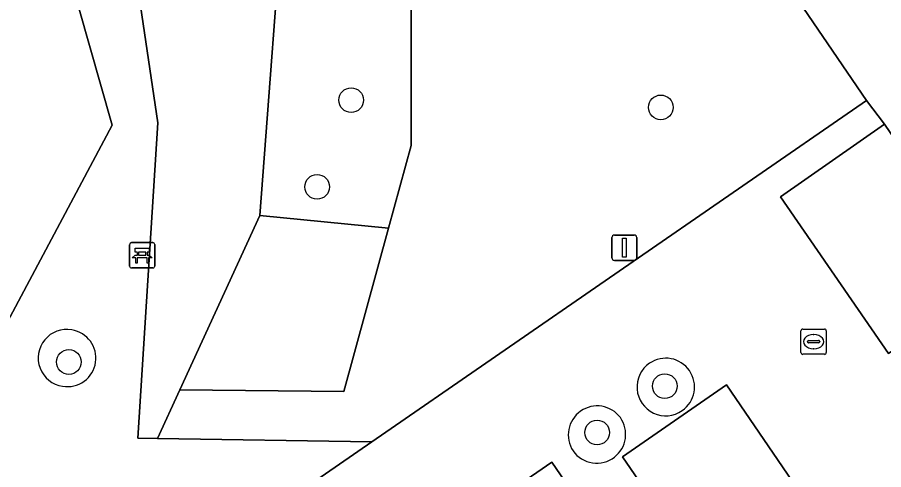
# Model space of a CAD drawing. Extents: x 155275 to 156265, y 382654 to 383635.
# Drawn here: x 155494.66 to 155528.97, y 382966.01 to 382983.91 of the extents above; entities that cross this region are included whole.
import ezdxf

# ---------------------------------------------------------------- set-up
doc = ezdxf.new("R2010")
doc.units = 0
for name, color, linetype in [('IMGEO_Bank', 7, 'Continuous'), ('IMGEO_Boom', 7, 'Continuous'), ('IMGEO_Groenvoorziening', 7, 'Continuous'), ('IMGEO_Kolk', 7, 'Continuous'), ('IMGEO_Lichtmast', 7, 'Continuous'), ('IMGEO_Parkeervlak_open', 7, 'Continuous'), ('IMGEO_Rijbaan_lokaal_open', 7, 'Continuous'), ('IMGEO_Voetpad_halfverhard', 7, 'Continuous'), ('IMGEO_Voetpad_open', 7, 'Continuous')]:
    doc.layers.add(name, color=color, linetype=linetype)

msp = doc.modelspace()

# ---------------------------------------------------------------- linework, layer by layer
at = {"layer": 'IMGEO_Bank'}
for p, q in [((155499.104, 382974.066), (155499.104, 382974.907)), ((155499.104, 382974.907), (155499.104, 382974.066)), ((155499.179, 382974.991), (155500.02, 382974.991)), ((155500.02, 382974.991), (155499.179, 382974.991)), ((155500.104, 382974.916), (155500.104, 382974.075)), ((155500.104, 382974.075), (155500.104, 382974.916)), ((155499.413, 382974.497), (155499.413, 382974.603)), ((155499.457, 382974.603), (155499.457, 382974.497)), ((155499.745, 382974.609), (155499.463, 382974.609)), ((155499.463, 382974.491), (155499.745, 382974.491)), ((155499.751, 382974.497), (155499.751, 382974.603)), ((155499.795, 382974.603), (155499.795, 382974.497)), ((155499.801, 382974.389), (155499.408, 382974.389)), ((155500.029, 382973.991), (155499.188, 382973.991)), ((155499.188, 382973.991), (155500.029, 382973.991))]:
    msp.add_line(p, q, dxfattribs=at)
for points in [[(155499.351, 382974.389), (155499.209, 382974.389), (155499.321, 382974.491), (155499.407, 382974.491)], [(155499.407, 382974.609), (155499.321, 382974.609), (155499.321, 382974.77), (155499.884, 382974.77), (155499.884, 382974.609), (155499.801, 382974.609)], [(155499.801, 382974.491), (155499.884, 382974.491), (155499.996, 382974.389), (155499.857, 382974.389)], [(155499.401, 382974.382), (155499.401, 382974.175), (155499.358, 382974.175), (155499.358, 382974.382)], [(155499.851, 382974.382), (155499.851, 382974.175), (155499.807, 382974.175), (155499.807, 382974.382)]]:
    msp.add_lwpolyline(points, dxfattribs=at)
for centre, radius, start, end in [((155499.182, 382974.913), 0.0779, 92.4484, 184.2845), ((155499.182, 382974.913), 0.0779, 92.4484, 184.2845), ((155500.026, 382974.913), 0.0779, 2.4484, 94.2845), ((155500.026, 382974.913), 0.0779, 2.4484, 94.2845), ((155499.406, 382974.602), 0.00671, 2.8957, 87.1043), ((155499.406, 382974.498), 0.00671, 272.8957, 357.1043), ((155499.463, 382974.602), 0.00671, 92.8957, 177.1043), ((155499.463, 382974.498), 0.00671, 182.8957, 267.1043), ((155499.745, 382974.602), 0.00671, 2.8957, 87.1043), ((155499.745, 382974.498), 0.00671, 272.8957, 357.1043), ((155499.802, 382974.602), 0.00671, 92.8957, 177.1043), ((155499.802, 382974.498), 0.00671, 182.8957, 267.1043), ((155499.351, 382974.382), 0.00671, 2.8957, 87.1043), ((155499.408, 382974.382), 0.00671, 92.8957, 177.1043), ((155499.8, 382974.382), 0.00671, 2.8957, 87.1043), ((155499.857, 382974.382), 0.00671, 92.8957, 177.1043), ((155499.182, 382974.069), 0.0779, 182.4484, 274.2845), ((155499.182, 382974.069), 0.0779, 182.4484, 274.2845), ((155500.026, 382974.069), 0.0779, 272.4484, 4.2845), ((155500.026, 382974.069), 0.0779, 272.4484, 4.2845)]:
    msp.add_arc(centre, radius, start, end, dxfattribs=at)
at = {"layer": 'IMGEO_Boom'}
for centre in [(155507.881, 382980.633), (155520.146, 382980.345), (155506.532, 382977.2), (155496.7, 382970.268), (155520.303, 382969.313), (155517.623, 382967.476)]:
    msp.add_circle(centre, 0.489, dxfattribs=at)
at = {"layer": 'IMGEO_Groenvoorziening'}
for points in [[(155492.224, 383001.364), (155477.449, 383010.857), (155469.091, 382998.733), (155463.557, 382990.705), (155474.436, 382976.649), (155487.381, 382965.751), (155491.188, 382966.102), (155498.409, 382979.644)], [(155505.285, 382989.513), (155498.384, 382992.12), (155500.227, 382979.73), (155499.43, 382967.253), (155500.208, 382967.241), (155501.095, 382969.171), (155504.262, 382976.06)], [(155528.298, 382980.623), (155522.332, 382989.359), (155513.028, 382986.587), (155510.253, 382987.636), (155510.253, 382978.835), (155509.359, 382975.569), (155507.585, 382969.096), (155501.095, 382969.171), (155500.208, 382967.241), (155508.702, 382967.113)], [(155510.253, 382987.636), (155505.285, 382989.513), (155504.262, 382976.06), (155509.359, 382975.569), (155510.253, 382978.835)], [(155509.359, 382975.569), (155504.262, 382976.06), (155501.095, 382969.171), (155507.585, 382969.096)]]:
    msp.add_lwpolyline(points, close=True, dxfattribs=at)
for centre, radius, start, end in [((155496.613, 382970.425), 1.13, 79.6671, 261.7335), ((155496.643, 382970.42), 1.129, 351.6276, 81.1899), ((155520.343, 382969.278), 1.139, 304.8836, 124.4081), ((155496.641, 382970.422), 1.131, 260.3022, 351.5805), ((155520.341, 382969.277), 1.139, 124.3351, 304.9566), ((155517.626, 382967.383), 1.145, 36.6027, 213.693), ((155517.609, 382967.407), 1.145, 307.6927, 35.1563), ((155517.609, 382967.407), 1.145, 215.14, 307.6888)]:
    msp.add_arc(centre, radius, start, end, dxfattribs=at)
at = {"layer": 'IMGEO_Kolk'}
for p, q in [((155525.697, 382970.645), (155525.697, 382971.497)), ((155525.772, 382971.571), (155526.624, 382971.571)), ((155526.698, 382971.497), (155526.698, 382970.645)), ((155525.956, 382971.065), (155525.956, 382971.077)), ((155525.999, 382971.114), (155526.397, 382971.114)), ((155526.185, 382971.351), (155526.21, 382971.351)), ((155526.44, 382971.077), (155526.44, 382971.065)), ((155526.394, 382971.028), (155525.996, 382971.028)), ((155526.208, 382970.791), (155526.183, 382970.791)), ((155526.624, 382970.571), (155525.772, 382970.571))]:
    msp.add_line(p, q, dxfattribs=at)
for points in [[(155525.697, 382970.645), (155525.697, 382971.497)], [(155525.772, 382971.571), (155526.624, 382971.571)], [(155526.698, 382971.497), (155526.698, 382970.645)], [(155526.624, 382970.571), (155525.772, 382970.571)]]:
    msp.add_lwpolyline(points, dxfattribs=at)
for centre, radius, start, end in [((155525.774, 382971.495), 0.0765, 91.552, 178.448), ((155525.774, 382971.495), 0.0765, 91.552, 178.448), ((155526.622, 382971.495), 0.0765, 1.552, 88.448), ((155526.622, 382971.495), 0.0765, 1.552, 88.448), ((155525.996, 382971.074), 0.0403, 85.8775, 175.7526), ((155525.993, 382971.064), 0.0366, 178.938, 274.7102), ((155526.397, 382971.071), 0.043, 264.8664, 352.4533), ((155526.401, 382971.076), 0.0386, 1.7309, 96.639), ((155525.774, 382970.647), 0.0765, 181.552, 268.448), ((155525.774, 382970.647), 0.0765, 181.552, 268.448), ((155526.622, 382970.647), 0.0765, 271.552, 358.448), ((155526.622, 382970.647), 0.0765, 271.552, 358.448)]:
    msp.add_arc(centre, radius, start, end, dxfattribs=at)
for centre, major_axis, ratio, start_param, end_param in [((155526.184, 382971.071), (-0.387, 0.002), 0.722429, 4.712389, 7.853982), ((155526.209, 382971.071), (-0.39, 0.002), 0.717154, 1.570796, 4.712389)]:
    msp.add_ellipse(centre, major_axis=major_axis, ratio=ratio, start_param=start_param, end_param=end_param, dxfattribs=at)
at = {"layer": 'IMGEO_Lichtmast'}
for p, q in [((155518.207, 382974.389), (155518.207, 382975.189)), ((155518.207, 382975.189), (155518.207, 382974.389)), ((155518.307, 382975.289), (155519.097, 382975.289)), ((155519.097, 382975.289), (155518.307, 382975.289)), ((155519.197, 382975.189), (155519.197, 382974.389)), ((155519.197, 382974.389), (155519.197, 382975.189)), ((155519.097, 382974.289), (155518.307, 382974.289)), ((155518.307, 382974.289), (155519.097, 382974.289))]:
    msp.add_line(p, q, dxfattribs=at)
msp.add_lwpolyline([(155518.627, 382975.164), (155518.777, 382975.164), (155518.777, 382974.414), (155518.627, 382974.414), (155518.627, 382975.164)], dxfattribs=at)
for centre, start, end in [((155518.307, 382975.189), 90, 180), ((155518.307, 382975.189), 90, 180), ((155519.097, 382975.189), 0, 90), ((155519.097, 382975.189), 360, 90), ((155518.307, 382974.389), 180, 270), ((155518.307, 382974.389), 180, 270), ((155519.097, 382974.389), 270, 0), ((155519.097, 382974.389), 270, 0)]:
    msp.add_arc(centre, 0.1, start, end, dxfattribs=at)
at = {"layer": 'IMGEO_Parkeervlak_open'}
for points in [[(155524.892, 382976.81), (155529.168, 382970.601), (155533.275, 382973.429), (155529.002, 382979.675)], [(155522.752, 382969.363), (155518.627, 382966.51), (155522.896, 382960.305), (155527.016, 382963.122)], [(155518.702, 382962.1), (155515.823, 382966.296), (155511.665, 382963.434), (155514.553, 382959.251)]]:
    msp.add_lwpolyline(points, close=True, dxfattribs=at)
at = {"layer": 'IMGEO_Rijbaan_lokaal_open'}
for points in [[(155530.534, 382968.579), (155534.684, 382971.375), (155533.275, 382973.429), (155529.168, 382970.601), (155524.892, 382976.81), (155529.002, 382979.675), (155528.298, 382980.623), (155508.702, 382967.113), (155506.132, 382965.342), (155499.817, 382960.988), (155500.578, 382959.929), (155504.772, 382962.809), (155512.16, 382951.945), (155511.413, 382951.441), (155510.734, 382950.984), (155507.959, 382949.114), (155509.296, 382947.12), (155513.542, 382949.975), (155520.558, 382939.645), (155516.342, 382936.813), (155519.289, 382932.53), (155542.339, 382960.486), (155538.947, 382965.149), (155534.806, 382962.333)], [(155522.752, 382969.363), (155527.016, 382963.122), (155522.896, 382960.305), (155518.627, 382966.51)], [(155515.823, 382966.296), (155518.702, 382962.1), (155514.553, 382959.251), (155511.665, 382963.434)]]:
    msp.add_lwpolyline(points, close=True, dxfattribs=at)
for centre, radius, start, end in [((155520.343, 382969.278), 1.139, 304.8836, 124.4081), ((155520.341, 382969.277), 1.139, 124.3351, 304.9566), ((155517.626, 382967.383), 1.145, 36.6027, 213.693), ((155517.609, 382967.407), 1.145, 307.6927, 35.1563), ((155517.609, 382967.407), 1.145, 215.14, 307.6888)]:
    msp.add_arc(centre, radius, start, end, dxfattribs=at)
at = {"layer": 'IMGEO_Voetpad_halfverhard'}
for points in [[(155492.416, 382957.769), (155498.071, 382965.451), (155506.132, 382965.342), (155508.702, 382967.113), (155500.208, 382967.241), (155499.43, 382967.253), (155500.227, 382979.73), (155498.384, 382992.12), (155505.285, 382989.513), (155510.253, 382987.636), (155513.028, 382986.587), (155522.332, 382989.359), (155521.538, 382990.521), (155513.039, 382987.973), (155510.321, 382989), (155504.224, 382991.304), (155498.161, 382993.595), (155497.251, 382999.662), (155493.451, 383002.148)], [(155492.224, 383001.364), (155498.409, 382979.644), (155491.188, 382966.102)]]:
    msp.add_lwpolyline(points, dxfattribs=at)
for centre, radius, start, end in [((155496.613, 382970.425), 1.13, 79.6671, 261.7335), ((155496.643, 382970.42), 1.129, 351.6276, 81.1899), ((155496.641, 382970.422), 1.131, 260.3022, 351.5805)]:
    msp.add_arc(centre, radius, start, end, dxfattribs=at)
at = {"layer": 'IMGEO_Voetpad_open'}
msp.add_lwpolyline([(155499.11, 383023.363), (155521.538, 382990.521), (155522.332, 382989.359), (155528.298, 382980.623), (155529.002, 382979.675), (155533.275, 382973.429), (155534.684, 382971.375), (155538.947, 382965.149), (155542.339, 382960.486), (155545.952, 382964.868), (155541.804, 382970.941), (155539.132, 382974.853), (155536.46, 382978.764), (155533.789, 382982.676), (155531.117, 382986.587), (155528.445, 382990.499), (155525.774, 382994.41), (155523.102, 382998.321), (155520.431, 383002.233), (155517.759, 383006.144), (155515.087, 383010.056), (155512.411, 383013.974), (155509.422, 383018.351)], dxfattribs=at)

doc.saveas('drawing.dxf')
